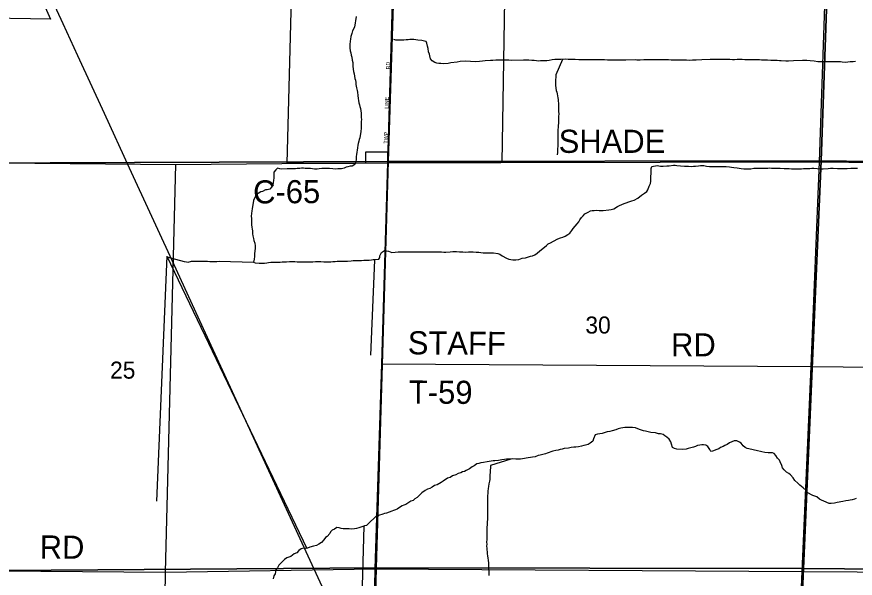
# Model space of a CAD drawing. Extents: x 1588073 to 2013523, y 1090242 to 1357120.
# Drawn here: x 1743750 to 1754621, y 1223354 to 1230638 of the extents above; entities that cross this region are included whole.
import ezdxf

# ---------------------------------------------------------------- set-up
doc = ezdxf.new("R2010")
doc.units = 0
for name, color, linetype in [('GM_X_City_Street', 7, 'Continuous'), ('GM_X_City_Street_Text', 7, 'Continuous'), ('GM_X_Corporation', 7, 'Continuous'), ('GM_X_County_Road', 7, 'Continuous'), ('GM_X_County_Road_Text', 7, 'Continuous'), ('GM_X_Minor_River', 7, 'Continuous'), ('GM_X_Rail_Line', 7, 'Continuous'), ('GM_X_Section', 7, 'Continuous'), ('GM_X_Section_Text', 7, 'Continuous'), ('GM_X_Township', 7, 'Continuous'), ('GM_X_Township_Road', 7, 'Continuous'), ('GM_X_Township_Road_Text', 7, 'Continuous')]:
    doc.layers.add(name, color=color, linetype=linetype)

msp = doc.modelspace()

# ---------------------------------------------------------------- linework, layer by layer
at = {"layer": 'GM_X_City_Street'}
msp.add_lwpolyline([(1748564, 1228903), (1748648, 1231718)], dxfattribs=at)
at = {"layer": 'GM_X_Corporation'}
for points in [[(1743845, 1231382), (1744189, 1230607), (1743143, 1230626), (1743123, 1230064), (1743093, 1230063), (1741805, 1230041), (1741475, 1230035), (1741523, 1231406)], [(1750083, 1231391), (1750037, 1228748), (1748559, 1228744), (1748561, 1228879), (1748269, 1228879), (1748271, 1228739), (1747256, 1228733), (1747324, 1231374)]]:
    msp.add_lwpolyline(points, dxfattribs=at)
at = {"layer": 'GM_X_County_Road'}
for points in [[(1748559, 1228744), (1748564, 1228903)], [(1743068, 1228745), (1745811, 1228720)], [(1745811, 1228720), (1747185, 1228732), (1747185, 1228732)], [(1747185, 1228732), (1748136, 1228740), (1748136, 1228740)], [(1748136, 1228740), (1748559, 1228744)], [(1748483, 1226136), (1748559, 1228744)], [(1748559, 1228744), (1750024, 1228747), (1750024, 1228747)], [(1750024, 1228747), (1754159, 1228756)], [(1754159, 1228756), (1764760, 1228634)], [(1748365, 1221850), (1748397, 1223476), (1748483, 1226136)]]:
    msp.add_lwpolyline(points, dxfattribs=at)
at = {"layer": 'GM_X_Minor_River'}
for p, q in [((1745696, 1227532), (1745562, 1224354)), ((1745696, 1227532), (1747509, 1223741)), ((1748387, 1227482), (1748334, 1226248)), ((1748200, 1222191), (1748255, 1224031))]:
    msp.add_line(p, q, dxfattribs=at)
for points in [[(1748148, 1230643), (1748127, 1230504)], [(1748127, 1230504), (1748102, 1230454), (1748096, 1230420), (1748082, 1230382), (1748076, 1230347), (1748072, 1230323), (1748066, 1230279), (1748066, 1230257), (1748070, 1230233), (1748074, 1230197), (1748079, 1230171), (1748087, 1230141), (1748093, 1230113), (1748099, 1230075), (1748105, 1230045), (1748107, 1230019), (1748109, 1229995), (1748113, 1229960), (1748117, 1229928), (1748123, 1229896), (1748129, 1229868), (1748135, 1229836), (1748140, 1229814), (1748144, 1229786), (1748146, 1229758), (1748154, 1229716), (1748162, 1229682), (1748166, 1229660), (1748170, 1229618), (1748174, 1229578), (1748180, 1229552), (1748186, 1229519), (1748195, 1229495), (1748199, 1229473), (1748205, 1229447), (1748213, 1229387), (1748215, 1229357), (1748217, 1229331), (1748219, 1229307), (1748217, 1229277), (1748217, 1229249), (1748215, 1229221), (1748213, 1229191), (1748209, 1229151), (1748206, 1229120), (1748204, 1229096), (1748196, 1229068), (1748188, 1229046), (1748184, 1229022), (1748174, 1228994), (1748170, 1228970), (1748168, 1228938), (1748162, 1228908), (1748160, 1228882), (1748156, 1228850), (1748152, 1228826), (1748148, 1228781), (1748142, 1228745), (1748131, 1228719), (1748097, 1228701), (1748071, 1228699), (1748044, 1228693), (1748022, 1228687), (1747994, 1228675), (1747960, 1228667), (1747914, 1228664), (1747880, 1228662), (1747846, 1228666), (1747806, 1228668), (1747744, 1228670), (1747706, 1228670), (1747672, 1228666), (1747646, 1228662), (1747608, 1228662), (1747582, 1228664), (1747560, 1228668), (1747528, 1228671), (1747490, 1228671), (1747466, 1228673), (1747442, 1228673), (1747418, 1228671), (1747386, 1228669), (1747362, 1228665), (1747333, 1228667), (1747305, 1228667), (1747281, 1228665), (1747255, 1228663), (1747185, 1228662), (1747161, 1228664), (1747129, 1228674), (1747107, 1228652), (1747083, 1228622), (1747083, 1228550), (1747080, 1228512), (1747076, 1228486), (1747070, 1228452), (1747052, 1228426), (1747030, 1228403), (1746998, 1228393), (1746974, 1228391), (1746936, 1228373)], [(1751410, 1230076), (1751372, 1230078), (1751328, 1230080), (1751225, 1230079), (1751157, 1230077), (1751119, 1230077), (1751097, 1230079), (1751035, 1230079), (1750991, 1230083), (1750943, 1230083), (1750897, 1230084), (1750859, 1230086), (1750805, 1230084), (1750749, 1230084), (1750725, 1230082), (1750693, 1230078), (1750651, 1230070), (1750623, 1230068), (1750577, 1230065), (1750542, 1230065), (1750510, 1230063), (1750488, 1230065), (1750458, 1230069), (1750426, 1230069), (1750388, 1230073), (1750358, 1230073), (1750320, 1230073), (1750162, 1230072), (1750130, 1230074), (1749962, 1230074), (1749922, 1230072), (1749891, 1230070), (1749821, 1230065), (1749789, 1230063), (1749751, 1230059), (1749701, 1230055), (1749565, 1230063), (1749497, 1230058), (1749459, 1230050), (1749379, 1230042), (1749341, 1230032), (1749281, 1230028), (1749249, 1230030), (1749223, 1230030), (1749197, 1230036), (1749170, 1230046), (1749134, 1230068), (1749112, 1230092), (1749104, 1230130), (1749100, 1230154), (1749090, 1230184), (1749082, 1230228), (1749074, 1230256), (1749068, 1230294), (1749058, 1230318), (1749034, 1230322), (1749001, 1230330), (1748951, 1230336), (1748897, 1230342), (1748871, 1230342), (1748847, 1230341), (1748825, 1230339), (1748799, 1230337), (1748767, 1230335), (1748731, 1230335), (1748707, 1230333), (1748685, 1230335), (1748663, 1230335), (1748639, 1230341)], [(1750825, 1230085), (1750739, 1229885), (1750737, 1229855), (1750733, 1229821), (1750734, 1229795), (1750736, 1229749), (1750738, 1229713), (1750744, 1229683), (1750750, 1229659), (1750756, 1229637), (1750764, 1229587), (1750768, 1229563), (1750774, 1229496), (1750775, 1229412), (1750777, 1229376), (1750775, 1229350), (1750775, 1229320), (1750773, 1229286), (1750773, 1229258), (1750769, 1229226), (1750769, 1229202), (1750767, 1229174), (1750765, 1229142), (1750763, 1229083), (1750766, 1229057), (1750766, 1228963), (1750762, 1228921), (1750762, 1228899), (1750760, 1228875), (1750756, 1228847)], [(1754623, 1230057), (1754593, 1230055), (1754557, 1230053), (1754527, 1230048), (1754497, 1230046), (1754452, 1230048), (1754430, 1230052), (1754372, 1230052), (1754318, 1230054), (1754186, 1230053), (1754134, 1230055), (1754088, 1230061), (1754038, 1230067), (1753992, 1230069), (1753936, 1230069), (1753819, 1230066), (1753757, 1230062), (1753723, 1230062), (1753661, 1230064), (1753639, 1230066), (1753609, 1230070), (1753525, 1230072), (1753485, 1230074), (1753405, 1230075), (1753379, 1230077), (1753325, 1230077), (1753281, 1230081), (1753190, 1230079), (1753156, 1230085), (1753114, 1230083), (1753092, 1230083), (1753054, 1230080), (1753030, 1230080), (1752994, 1230084), (1752838, 1230084), (1752742, 1230082), (1752632, 1230081), (1752558, 1230075), (1752511, 1230073), (1752471, 1230071), (1752435, 1230073), (1752401, 1230073), (1752365, 1230074), (1752329, 1230074), (1752297, 1230076), (1752235, 1230076), (1752201, 1230078), (1751993, 1230077), (1751965, 1230079), (1751927, 1230079), (1751878, 1230077), (1751834, 1230075), (1751790, 1230075), (1751766, 1230077), (1751648, 1230076), (1751580, 1230074), (1751432, 1230074), (1751410, 1230076)], [(1750617, 1227671), (1750639, 1227693), (1750671, 1227705), (1750707, 1227726), (1750767, 1227756), (1750801, 1227768), (1750831, 1227780), (1750859, 1227792), (1750893, 1227812), (1750919, 1227832), (1750945, 1227863), (1750965, 1227889), (1750991, 1227923), (1751015, 1227953), (1751039, 1227977), (1751049, 1228003), (1751071, 1228035), (1751093, 1228054), (1751115, 1228080), (1751157, 1228104), (1751189, 1228120), (1751211, 1228124), (1751235, 1228126), (1751267, 1228128), (1751299, 1228126), (1751351, 1228126), (1751427, 1228135), (1751457, 1228137), (1751489, 1228145), (1751537, 1228175), (1751565, 1228191), (1751595, 1228203), (1751627, 1228215), (1751649, 1228224), (1751687, 1228238), (1751725, 1228250), (1751753, 1228260), (1751801, 1228286), (1751851, 1228322), (1751887, 1228351), (1751917, 1228371), (1751933, 1228393), (1751951, 1228439), (1751967, 1228473), (1751971, 1228507), (1751971, 1228529), (1751971, 1228569), (1751973, 1228599), (1751975, 1228624), (1751975, 1228648), (1751976, 1228670), (1751982, 1228696), (1752006, 1228700), (1752032, 1228702), (1752054, 1228706), (1752097, 1228700), (1752131, 1228700), (1752179, 1228702), (1752207, 1228704), (1752263, 1228711), (1752285, 1228711), (1752307, 1228709), (1752355, 1228705), (1752405, 1228701), (1752461, 1228701), (1752499, 1228697), (1752523, 1228699), (1752549, 1228701), (1752587, 1228703), (1752613, 1228706), (1752659, 1228706), (1752693, 1228700), (1752732, 1228696), (1752796, 1228696), (1752820, 1228696), (1752846, 1228696), (1752904, 1228694), (1752948, 1228694), (1752990, 1228690), (1753018, 1228687), (1753048, 1228681), (1753088, 1228677), (1753114, 1228673), (1753142, 1228669), (1753176, 1228667), (1753268, 1228667), (1753306, 1228673), (1753353, 1228675), (1753385, 1228674), (1753487, 1228674), (1753509, 1228676), (1753535, 1228674), (1753589, 1228674), (1753647, 1228672), (1753701, 1228670), (1753763, 1228671), (1753793, 1228667), (1753825, 1228665), (1753853, 1228665), (1753889, 1228667), (1753923, 1228667)], [(1753923, 1228667), (1753951, 1228669), (1753974, 1228669), (1754000, 1228671), (1754032, 1228671), (1754056, 1228673), (1754084, 1228672), (1754128, 1228668), (1754176, 1228664), (1754204, 1228666), (1754268, 1228670), (1754302, 1228672), (1754334, 1228672), (1754390, 1228670), (1754516, 1228671), (1754564, 1228673), (1754592, 1228675), (1754649, 1228675)], [(1746936, 1228373), (1746912, 1228365), (1746878, 1228347), (1746856, 1228333), (1746846, 1228309), (1746832, 1228285), (1746820, 1228252), (1746812, 1228200), (1746806, 1228176), (1746802, 1228148), (1746798, 1228118), (1746794, 1228086), (1746790, 1228052), (1746792, 1228020), (1746795, 1227980), (1746793, 1227940), (1746797, 1227907), (1746801, 1227883), (1746807, 1227859), (1746807, 1227823), (1746811, 1227797), (1746817, 1227761), (1746823, 1227735), (1746835, 1227699), (1746840, 1227667), (1746840, 1227635), (1746834, 1227563), (1746832, 1227527), (1746826, 1227494), (1746818, 1227452)], [(1746820, 1227454), (1746840, 1227446), (1746892, 1227442), (1746920, 1227441), (1746960, 1227443), (1746992, 1227445), (1747014, 1227449), (1747042, 1227453), (1747074, 1227455), (1747102, 1227455), (1747143, 1227453), (1747165, 1227455), (1747189, 1227457), (1747225, 1227459), (1747249, 1227457), (1747285, 1227462), (1747353, 1227462), (1747387, 1227458), (1747473, 1227458), (1747515, 1227460), (1747587, 1227460), (1747623, 1227462), (1747657, 1227461), (1747691, 1227461), (1747729, 1227459), (1747757, 1227459), (1747781, 1227457), (1747822, 1227459), (1747848, 1227461), (1747878, 1227463), (1747902, 1227465), (1747928, 1227467), (1747966, 1227465), (1748012, 1227466), (1748036, 1227468), (1748086, 1227472), (1748110, 1227474), (1748198, 1227474), (1748220, 1227476), (1748248, 1227478), (1748274, 1227480), (1748298, 1227480), (1748320, 1227482), (1748348, 1227484), (1748370, 1227487), (1748396, 1227487), (1748444, 1227491), (1748458, 1227513), (1748458, 1227537), (1748478, 1227579), (1748518, 1227605), (1748570, 1227597), (1748612, 1227581), (1748654, 1227582), (1748696, 1227586), (1748797, 1227590), (1748839, 1227588), (1748879, 1227588), (1748917, 1227586), (1749079, 1227587), (1749103, 1227589), (1749157, 1227589), (1749199, 1227587), (1749257, 1227587), (1749287, 1227585), (1749311, 1227585), (1749369, 1227588), (1749404, 1227592), (1749428, 1227594), (1749452, 1227594), (1749490, 1227590), (1749534, 1227586), (1749574, 1227584), (1749606, 1227586), (1749668, 1227586), (1749706, 1227584), (1749740, 1227583), (1749768, 1227581), (1749798, 1227577), (1749826, 1227573), (1749862, 1227575), (1749886, 1227577), (1749910, 1227577), (1749932, 1227573), (1749988, 1227565), (1750013, 1227557), (1750043, 1227537), (1750099, 1227507), (1750129, 1227493), (1750181, 1227485), (1750221, 1227484), (1750259, 1227488), (1750303, 1227504), (1750345, 1227512), (1750411, 1227530), (1750437, 1227536), (1750465, 1227550), (1750495, 1227571), (1750531, 1227601), (1750569, 1227631), (1750617, 1227671)], [(1745696, 1227525), (1745921, 1227464), (1745949, 1227458), (1745973, 1227454), (1746017, 1227466), (1746103, 1227468), (1746165, 1227467), (1746197, 1227465), (1746223, 1227465), (1746255, 1227463), (1746291, 1227461), (1746321, 1227461), (1746345, 1227463), (1746373, 1227465)], [(1746373, 1227465), (1746820, 1227454)], [(1753411, 1224992), (1753338, 1225010), (1753316, 1225016), (1753282, 1225022), (1753218, 1225037), (1753192, 1225049), (1753166, 1225071), (1753144, 1225105), (1753120, 1225121), (1753086, 1225137), (1753052, 1225137), (1753020, 1225123), (1752990, 1225111), (1752960, 1225089), (1752930, 1225077), (1752908, 1225061), (1752876, 1225048), (1752852, 1225032), (1752826, 1225022), (1752772, 1225000), (1752750, 1224998), (1752734, 1225024), (1752709, 1225062), (1752683, 1225080), (1752653, 1225086), (1752631, 1225084), (1752605, 1225082), (1752575, 1225074), (1752551, 1225064), (1752525, 1225056), (1752455, 1225037), (1752429, 1225029), (1752387, 1225025), (1752309, 1225029), (1752277, 1225037), (1752251, 1225049), (1752239, 1225091), (1752230, 1225123), (1752210, 1225159), (1752180, 1225183), (1752152, 1225203), (1752130, 1225219), (1752098, 1225225), (1752070, 1225227), (1752030, 1225239), (1751972, 1225246), (1751902, 1225260), (1751876, 1225264), (1751835, 1225280), (1751801, 1225294), (1751773, 1225304), (1751735, 1225310), (1751699, 1225308), (1751667, 1225310), (1751633, 1225310), (1751607, 1225304), (1751583, 1225302), (1751547, 1225293), (1751517, 1225277), (1751471, 1225267), (1751437, 1225257), (1751405, 1225253), (1751377, 1225243), (1751339, 1225233), (1751311, 1225227), (1751279, 1225222), (1751251, 1225212), (1751229, 1225160), (1751217, 1225130), (1751185, 1225106), (1751159, 1225090), (1751125, 1225082), (1751101, 1225074), (1751071, 1225068), (1751033, 1225059), (1750997, 1225053), (1750973, 1225053), (1750937, 1225049), (1750903, 1225043), (1750845, 1225037), (1750821, 1225029), (1750793, 1225023), (1750769, 1225015), (1750737, 1225010), (1750701, 1225000), (1750628, 1224976), (1750604, 1224966), (1750536, 1224950), (1750508, 1224944), (1750470, 1224927), (1750438, 1224923), (1750412, 1224919), (1750380, 1224915), (1750354, 1224911), (1750332, 1224907), (1750306, 1224901), (1750280, 1224897), (1750256, 1224897), (1750220, 1224899), (1750180, 1224901), (1750154, 1224899)], [(1754634, 1224386), (1754612, 1224378), (1754582, 1224371), (1754556, 1224367), (1754532, 1224363), (1754500, 1224357), (1754462, 1224351), (1754436, 1224345), (1754414, 1224339), (1754386, 1224335), (1754350, 1224329), (1754308, 1224323), (1754282, 1224322), (1754214, 1224352), (1754183, 1224368), (1754159, 1224378), (1754121, 1224408), (1754073, 1224426), (1753999, 1224466), (1753983, 1224492), (1753947, 1224526), (1753903, 1224562), (1753876, 1224586), (1753836, 1224620), (1753818, 1224658), (1753782, 1224696), (1753760, 1224712), (1753728, 1224728), (1753700, 1224762), (1753676, 1224786), (1753668, 1224818), (1753649, 1224862), (1753639, 1224886), (1753615, 1224912), (1753591, 1224944), (1753569, 1224972), (1753547, 1224982), (1753493, 1224982), (1753449, 1224986), (1753411, 1224992)], [(1750154, 1224899), (1750100, 1224898), (1750072, 1224896), (1750040, 1224888), (1749994, 1224882), (1749948, 1224878), (1749926, 1224876), (1749902, 1224874), (1749876, 1224868), (1749850, 1224864), (1749800, 1224853), (1749766, 1224849), (1749739, 1224843), (1749713, 1224839), (1749679, 1224813), (1749653, 1224801), (1749618, 1224775), (1749578, 1224751), (1749556, 1224738), (1749529, 1224732), (1749507, 1224722), (1749473, 1224712), (1749441, 1224694), (1749399, 1224680), (1749367, 1224660), (1749335, 1224650), (1749279, 1224615), (1749251, 1224595), (1749201, 1224565), (1749167, 1224555), (1749137, 1224535), (1749107, 1224519), (1749073, 1224507), (1749045, 1224490), (1749003, 1224462), (1748979, 1224438), (1748940, 1224400), (1748912, 1224384), (1748888, 1224362), (1748860, 1224352), (1748818, 1224329), (1748796, 1224311), (1748768, 1224301), (1748746, 1224293), (1748712, 1224273), (1748682, 1224249), (1748660, 1224243), (1748636, 1224233), (1748614, 1224225), (1748579, 1224212), (1748545, 1224198), (1748519, 1224192), (1748497, 1224186), (1748439, 1224166), (1748411, 1224158), (1748306, 1224059), (1748282, 1224037), (1748260, 1224033), (1748235, 1224023), (1748185, 1224007), (1748153, 1224001), (1748127, 1223993), (1748093, 1223992), (1748059, 1223996), (1748007, 1223996), (1747981, 1223994), (1747955, 1223998), (1747929, 1224006), (1747901, 1224012), (1747871, 1223990), (1747841, 1223978), (1747819, 1223954), (1747809, 1223932), (1747775, 1223895), (1747751, 1223881), (1747731, 1223851), (1747699, 1223817), (1747665, 1223797), (1747637, 1223777), (1747599, 1223771), (1747551, 1223756), (1747521, 1223744), (1747499, 1223738), (1747469, 1223744), (1747435, 1223734), (1747405, 1223712), (1747379, 1223684), (1747347, 1223670), (1747305, 1223635), (1747279, 1223627), (1747253, 1223617), (1747223, 1223595), (1747199, 1223573), (1747173, 1223551), (1747149, 1223523), (1747129, 1223489), (1747109, 1223462), (1747099, 1223412), (1747084, 1223384), (1747072, 1223348)], [(1750154, 1224899), (1749894, 1224816), (1749892, 1224784), (1749888, 1224755), (1749886, 1224725), (1749884, 1224697), (1749884, 1224661), (1749882, 1224633), (1749878, 1224611), (1749872, 1224577), (1749864, 1224545), (1749861, 1224519), (1749857, 1224483), (1749857, 1224451), (1749855, 1224428), (1749855, 1224406), (1749853, 1224376), (1749851, 1224328), (1749853, 1224302), (1749853, 1224190), (1749852, 1224164), (1749852, 1224112), (1749850, 1224088), (1749848, 1224045), (1749846, 1224015), (1749846, 1223981), (1749846, 1223955), (1749844, 1223931), (1749844, 1223855), (1749842, 1223821), (1749843, 1223795), (1749841, 1223769), (1749843, 1223743), (1749843, 1223721), (1749847, 1223696), (1749849, 1223670), (1749853, 1223644), (1749857, 1223614), (1749861, 1223588), (1749865, 1223548), (1749867, 1223526), (1749867, 1223470), (1749872, 1223440), (1749872, 1223390)]]:
    msp.add_lwpolyline(points, dxfattribs=at)
at = {"layer": 'GM_X_Rail_Line'}
msp.add_lwpolyline([(1750616, 1216928), (1750356, 1217494), (1750135, 1217976), (1750039, 1218186), (1749762, 1218785), (1749454, 1219454), (1749261, 1219873), (1748778, 1220928), (1748341, 1221875), (1748193, 1222201), (1748088, 1222424), (1747736, 1223191), (1747503, 1223698), (1747019, 1224747), (1746122, 1226695), (1745815, 1227364), (1745212, 1228673), (1744886, 1229382), (1744541, 1230132), (1744352, 1230544), (1743825, 1231687)], dxfattribs=at)
at = {"layer": 'GM_X_Section'}
for points in [[(1743293, 1234068), (1748732, 1234041), (1748567, 1228759), (1743082, 1228737)], [(1748732, 1234041), (1754367, 1234062), (1754180, 1228767), (1748567, 1228759)], [(1754367, 1234062), (1759679, 1234018), (1759470, 1228698), (1754180, 1228767)], [(1748567, 1228759), (1748410, 1223490), (1742992, 1223448), (1743082, 1228737)], [(1748567, 1228759), (1754180, 1228767), (1753948, 1223482), (1748410, 1223490)], [(1754180, 1228767), (1759470, 1228698), (1759261, 1223437), (1753948, 1223482)], [(1742992, 1223448), (1748410, 1223490), (1748278, 1218194), (1743043, 1218183), (1742953, 1218184)], [(1748410, 1223490), (1753948, 1223482), (1753721, 1218175), (1753597, 1218177), (1748278, 1218194)], [(1753948, 1223482), (1759261, 1223437), (1759031, 1218148), (1758837, 1218150), (1753721, 1218175)]]:
    msp.add_lwpolyline(points, close=True, dxfattribs=at)
at = {"layer": 'GM_X_Township'}
for points in [[(1749133, 1248594), (1749049, 1246137), (1748938, 1241985), (1748937, 1241960), (1748821, 1239340), (1748778, 1236672), (1748717, 1234001), (1748559, 1228744), (1748483, 1226136), (1748397, 1223476), (1748292, 1218179), (1749555, 1218191), (1750447, 1218186), (1750483, 1218186), (1750682, 1218185), (1750762, 1218185), (1750966, 1218184), (1751286, 1218183), (1751609, 1218181), (1753711, 1218179), (1756196, 1218155)], [(1727658, 1242156), (1732981, 1242108), (1735624, 1242060), (1738297, 1242012), (1743550, 1241949), (1746231, 1241967), (1748938, 1241985), (1748937, 1241960), (1748821, 1239340), (1748778, 1236672), (1748717, 1234001), (1748559, 1228744), (1748483, 1226136), (1748397, 1223476), (1748292, 1218179), (1747148, 1218171), (1745603, 1218172), (1742970, 1218171), (1740316, 1218175), (1737690, 1218251), (1737614, 1218254), (1732329, 1218355), (1727153, 1218382)]]:
    msp.add_lwpolyline(points, dxfattribs=at)
at = {"layer": 'GM_X_Township_Road'}
for points in [[(1754159, 1228756), (1754249, 1231414), (1754354, 1234040)], [(1745677, 1223431), (1745811, 1228720)], [(1753711, 1218179), (1753933, 1223441), (1754049, 1226100), (1754159, 1228756)], [(1748483, 1226136), (1754049, 1226100)], [(1754049, 1226100), (1764386, 1225991)], [(1742982, 1223455), (1745677, 1223431)], [(1745603, 1218172), (1745677, 1223431)], [(1745677, 1223431), (1745677, 1223431), (1748397, 1223476)], [(1748397, 1223476), (1753933, 1223441)], [(1753933, 1223441), (1763176, 1223383)]]:
    msp.add_lwpolyline(points, dxfattribs=at)

# ---------------------------------------------------------------- texts
at = {"layer": 'GM_X_City_Street_Text'}
for s, rotation, p in [('RD', 90, (1748589, 1229955)), ('LINE', 88.6368, (1748571, 1229445)), ('TWP', 88.0261, (1748558, 1228992))]:
    msp.add_text(s, height=50, rotation=rotation, dxfattribs=at).set_placement(p)
at = {"layer": 'GM_X_County_Road_Text'}
for s, rotation, p in [('SHADE', 0, (1750776, 1228872)), ('C-65', 0.3429, (1746815, 1228215))]:
    msp.add_text(s, height=300, rotation=rotation, dxfattribs=at).set_placement(p)
at = {"layer": 'GM_X_Section_Text'}
for s, p in [('30', (1751122, 1226528)), ('25', (1744959, 1225943))]:
    msp.add_text(s, height=221, rotation=0, dxfattribs=at).set_placement(p)
at = {"layer": 'GM_X_Township_Road_Text'}
for s, rotation, p in [('STAFF', 359.5419, (1748819, 1226259)), ('RD', 0, (1752233, 1226232)), ('T-59', 359.6465, (1748833, 1225620)), ('RD', 359.5063, (1744046, 1223610))]:
    msp.add_text(s, height=300, rotation=rotation, dxfattribs=at).set_placement(p)

doc.saveas('drawing.dxf')
